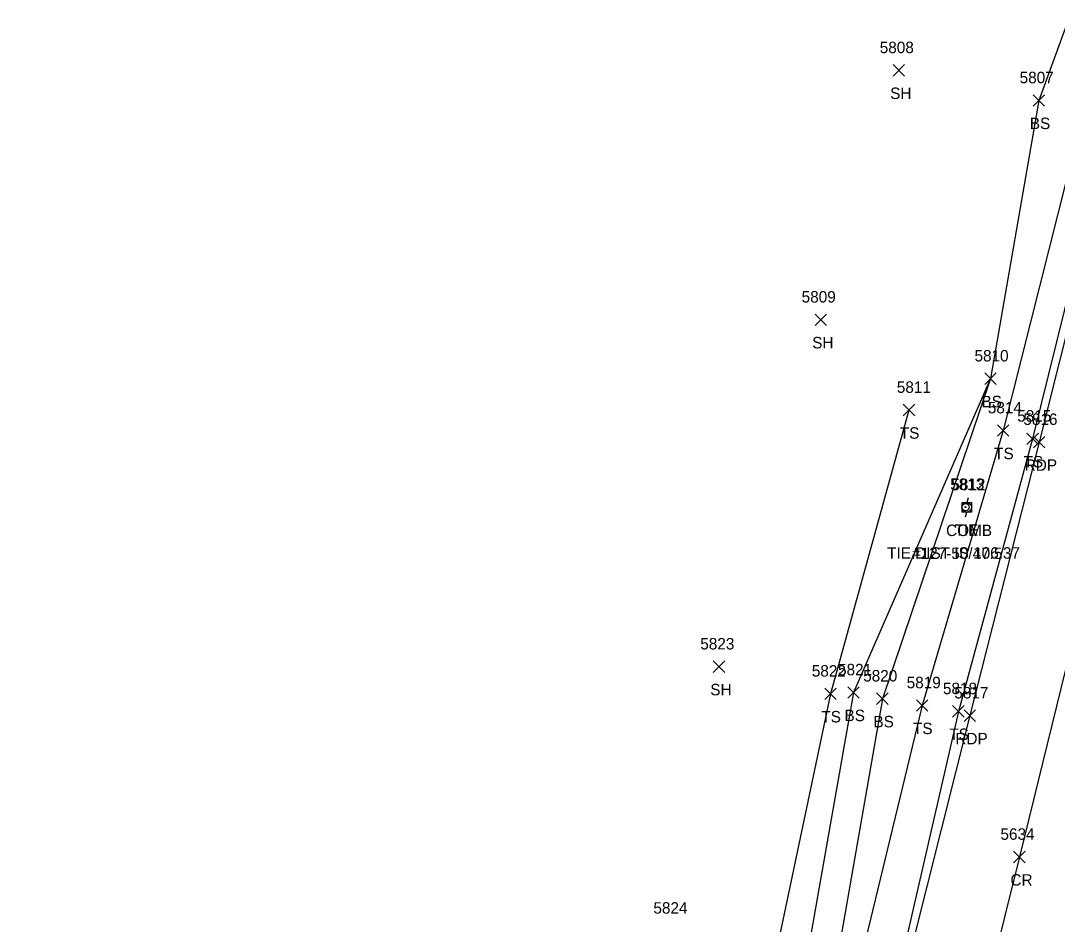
# Model space of a CAD drawing. Extents: x 1678863 to 1683592, y 407783 to 418211.
# Drawn here: x 1679361.7 to 1679542.6, y 410652.9 to 410810.5 of the extents above; entities that cross this region are included whole.
import ezdxf

# ---------------------------------------------------------------- set-up
doc = ezdxf.new("R2010")
doc.units = 0
for name, color, linetype in [('C_A', 7, 'Continuous'), ('C_C', 7, 'Continuous'), ('C_I', 7, 'Continuous'), ('CBP', 7, 'Continuous'), ('L_A', 7, 'Continuous'), ('L_I', 7, 'Continuous'), ('L_TIC', 7, 'Continuous'), ('LELB', 7, 'Continuous'), ('P_A', 7, 'Continuous'), ('P_I', 7, 'Continuous'), ('P_TIC', 7, 'Continuous'), ('PET', 7, 'Continuous'), ('PRC', 7, 'Continuous'), ('U_A', 7, 'Continuous'), ('U_C', 7, 'Continuous'), ('U_I', 7, 'Continuous'), ('UP', 7, 'Continuous')]:
    doc.layers.add(name, color=color, linetype=linetype)

msp = doc.modelspace()

# ---------------------------------------------------------------- linework, layer by layer
at = {"layer": 'CBP'}
for radius in [0.625, 0.0833]:
    msp.add_circle((1679526.64, 410725.65), radius, dxfattribs=at)
at = {"layer": 'L_TIC'}
for points in [[(1679513.99, 410800.87), (1679515.99, 410802.87)], [(1679515.99, 410800.87), (1679513.99, 410802.87)], [(1679538.41, 410795.62), (1679540.41, 410797.62)], [(1679540.41, 410795.62), (1679538.41, 410797.62)], [(1679500.37, 410757.35), (1679502.37, 410759.35)], [(1679502.37, 410757.35), (1679500.37, 410759.35)], [(1679529.97, 410747.07), (1679531.97, 410749.07)], [(1679531.97, 410747.07), (1679529.97, 410749.07)], [(1679529.97, 410747.07), (1679531.97, 410749.07)], [(1679531.97, 410747.07), (1679529.97, 410749.07)], [(1679515.75, 410741.59), (1679517.75, 410743.59)], [(1679517.75, 410741.59), (1679515.75, 410743.59)], [(1679532.21, 410738.01), (1679534.21, 410740.01)], [(1679534.21, 410738.01), (1679532.21, 410740.01)], [(1679537.34, 410736.57), (1679539.34, 410738.57)], [(1679539.34, 410736.57), (1679537.34, 410738.57)], [(1679482.58, 410696.81), (1679484.58, 410698.81)], [(1679484.58, 410696.81), (1679482.58, 410698.81)], [(1679502.05, 410692.08), (1679504.05, 410694.08)], [(1679504.05, 410692.08), (1679502.05, 410694.08)], [(1679506.06, 410692.3), (1679508.06, 410694.3)], [(1679508.06, 410692.3), (1679506.06, 410694.3)], [(1679511.11, 410691.22), (1679513.11, 410693.22)], [(1679513.11, 410691.22), (1679511.11, 410693.22)], [(1679518.05, 410690.04), (1679520.05, 410692.04)], [(1679520.05, 410690.04), (1679518.05, 410692.04)], [(1679524.37, 410689.01), (1679526.37, 410691.01)], [(1679526.37, 410689.01), (1679524.37, 410691.01)]]:
    msp.add_lwpolyline(points, dxfattribs=at)
at = {"layer": 'LELB'}
for points in [[(1679575.03, 410887.7), (1679560.57, 410846.04), (1679547.43, 410795.53), (1679533.21, 410739.01), (1679519.05, 410691.04), (1679506.99, 410641.24), (1679494.73, 410586.27), (1679483.01, 410543.1), (1679470.66, 410490.12), (1679459.5, 410440.98), (1679445.22, 410387.36), (1679431.91, 410328.75), (1679420.43, 410273.13), (1679407.82, 410220.19), (1679398.2, 410168.24), (1679390.6, 410135.24)], [(1679557.66, 410846.46), (1679539.41, 410796.62), (1679530.97, 410748.07), (1679512.11, 410692.22), (1679503.29, 410641.6), (1679489.32, 410588.7), (1679478.23, 410544.63), (1679467.54, 410490.48), (1679456.89, 410440.87), (1679441.62, 410387.83), (1679426.64, 410330.34), (1679417.04, 410272.61), (1679405.52, 410220.91), (1679394.97, 410168.37), (1679394.96, 410168.42), (1679390.19, 410135.6), (1679389.34, 410131.87), (1679388.41, 410128.16), (1679377.26, 410084.68), (1679369.13, 410051.87), (1679366.12, 410052.08)], [(1679564.73, 410844.56), (1679552.33, 410794.24), (1679538.34, 410737.57), (1679525.37, 410690.01), (1679513.85, 410639.87), (1679499.68, 410584.84), (1679489.38, 410541.53), (1679475.83, 410489.11), (1679464.64, 410439), (1679451.6, 410386.57), (1679438.57, 410326.85), (1679426.18, 410272.43), (1679413.92, 410217.93), (1679401.82, 410167.53), (1679393.95, 410130.17), (1679383.21, 410083.71), (1679373.62, 410049.22), (1679361.7, 410045.88)], [(1679530.97, 410748.07), (1679507.06, 410693.3), (1679498.39, 410644.16), (1679484.68, 410590.2), (1679471.13, 410545.13), (1679453.64, 410489.68), (1679437.98, 410438.59), (1679429.57, 410387.07), (1679418.29, 410339.24), (1679409.6, 410293.17), (1679396.02, 410237.4), (1679388.55, 410188.66), (1679380.78, 410133.86), (1679371.08, 410086.4), (1679366.12, 410052.08)], [(1679516.75, 410742.59), (1679503.05, 410693.08), (1679493.09, 410645.83), (1679480.51, 410590.31), (1679469.9, 410545.25), (1679450.2, 410491.07), (1679437.98, 410438.59), (1679426.92, 410387.54), (1679414.52, 410340.13), (1679407, 410295.36), (1679393.19, 410239.16), (1679382.23, 410191.06), (1679377.42, 410135.52), (1679367.69, 410087.33), (1679361.7, 410045.88)]]:
    msp.add_lwpolyline(points, dxfattribs=at)
at = {"layer": 'P_TIC'}
for points in [[(1679538.47, 410735.99), (1679540.47, 410737.99)], [(1679540.47, 410735.99), (1679538.47, 410737.99)], [(1679526.36, 410688.26), (1679528.36, 410690.26)], [(1679528.36, 410688.26), (1679526.36, 410690.26)], [(1679535.02, 410663.6), (1679537.02, 410665.6)], [(1679537.02, 410663.6), (1679535.02, 410665.6)]]:
    msp.add_lwpolyline(points, dxfattribs=at)
at = {"layer": 'PET'}
msp.add_lwpolyline([(1679565.67, 410844.22), (1679553.74, 410793.74), (1679539.47, 410736.99), (1679527.36, 410689.26), (1679514.83, 410639.35), (1679501.2, 410584.72), (1679490.41, 410541.22), (1679477.47, 410489.07), (1679465.43, 410438.81), (1679452.78, 410386.33), (1679439.31, 410326.64), (1679427.37, 410272.43), (1679414.87, 410217.61), (1679403.45, 410167.13), (1679394.88, 410129.49), (1679384.58, 410083.49), (1679376.22, 410046.9), (1679372.26, 410030.24)], dxfattribs=at)
at = {"layer": 'PRC'}
msp.add_lwpolyline([(1679580.88, 410845.97), (1679570.75, 410804.03), (1679566.33, 410786.49), (1679557.23, 410749.81), (1679546.53, 410707.26), (1679536.02, 410664.6), (1679528.12, 410632.79), (1679519.74, 410600.09), (1679506.82, 410547.5), (1679495.49, 410500.74), (1679485.51, 410460.22), (1679473.16, 410409.55), (1679461.65, 410362.64), (1679449.5, 410310.7), (1679437.4, 410257.54), (1679427.86, 410215.01), (1679415.9, 410161.33), (1679407.24, 410122.1), (1679398.33, 410081.3), (1679387.01, 410030.86)], dxfattribs=at)
at = {"layer": 'UP'}
for p, q in [((1679526.01, 410724.77), (1679526.01, 410726.44)), ((1679526.01, 410726.44), (1679527.68, 410726.44)), ((1679527.09, 410727.27), (1679526.84, 410726.44)), ((1679527.68, 410726.44), (1679527.68, 410724.77)), ((1679527.68, 410724.77), (1679526.01, 410724.77)), ((1679526.59, 410723.94), (1679526.84, 410724.77)), ((1679526.84, 410725.6), (1679526.84, 410725.6))]:
    msp.add_line(p, q, dxfattribs=at)
msp.add_circle((1679526.84, 410725.6), 0.833, dxfattribs=at)

# ---------------------------------------------------------------- texts
at = {"layer": 'C_A'}
msp.add_text('TIE', height=2, dxfattribs=at).set_placement((1679524.72, 410720.65))
at = {"layer": 'C_C'}
msp.add_text('TIE DIST IS 106.37', height=2, dxfattribs=at).set_placement((1679512.94, 410716.65))
at = {"layer": 'C_I'}
msp.add_text('5813', height=2, dxfattribs=at).set_placement((1679523.95, 410728.65))
at = {"layer": 'L_A'}
for s, p in [('SH', (1679513.47, 410796.87)), ('BS', (1679537.85, 410791.62)), ('SH', (1679499.86, 410753.35)), ('BS', (1679529.41, 410743.07)), ('BS', (1679529.41, 410743.07)), ('TS', (1679515.16, 410737.59)), ('TS', (1679531.62, 410734.01)), ('TS', (1679536.75, 410732.57)), ('SH', (1679482.07, 410692.81)), ('TS', (1679501.46, 410688.08)), ('BS', (1679505.5, 410688.3)), ('BS', (1679510.55, 410687.22)), ('TS', (1679517.46, 410686.04)), ('TS', (1679523.78, 410685.01))]:
    msp.add_text(s, height=2, dxfattribs=at).set_placement(p)
at = {"layer": 'L_I'}
for s, p in [('5808', (1679511.65, 410804.87)), ('5807', (1679536.07, 410799.62)), ('5809', (1679498.02, 410761.35)), ('5810', (1679528.19, 410751.07)), ('5810', (1679528.19, 410751.07)), ('5811', (1679514.63, 410745.59)), ('5814', (1679530.52, 410742.01)), ('5815', (1679535.65, 410740.57)), ('5823', (1679480.32, 410700.81)), ('5822', (1679499.79, 410696.08)), ('5821', (1679504.37, 410696.3)), ('5820', (1679508.76, 410695.22)), ('5819', (1679516.35, 410694.04)), ('5818', (1679522.68, 410693.01)), ('5824', (1679472.14, 410654.71))]:
    msp.add_text(s, height=2, dxfattribs=at).set_placement(p)
at = {"layer": 'P_A'}
for s, p in [('RDP', (1679536.96, 410731.99)), ('RDP', (1679524.85, 410684.26)), ('CR', (1679534.46, 410659.6))]:
    msp.add_text(s, height=2, dxfattribs=at).set_placement(p)
at = {"layer": 'P_I'}
for s, p in [('5816', (1679536.72, 410739.99)), ('5817', (1679524.67, 410692.26)), ('5634', (1679532.72, 410667.6))]:
    msp.add_text(s, height=2, dxfattribs=at).set_placement(p)
at = {"layer": 'U_A'}
msp.add_text('COMB', height=2, dxfattribs=at).set_placement((1679523.23, 410720.6))
at = {"layer": 'U_C'}
msp.add_text('#127-50/47.5', height=2, dxfattribs=at).set_placement((1679517.3, 410716.6))
at = {"layer": 'U_I'}
msp.add_text('5812', height=2, dxfattribs=at).set_placement((1679524.15, 410728.6))

doc.saveas('drawing.dxf')
